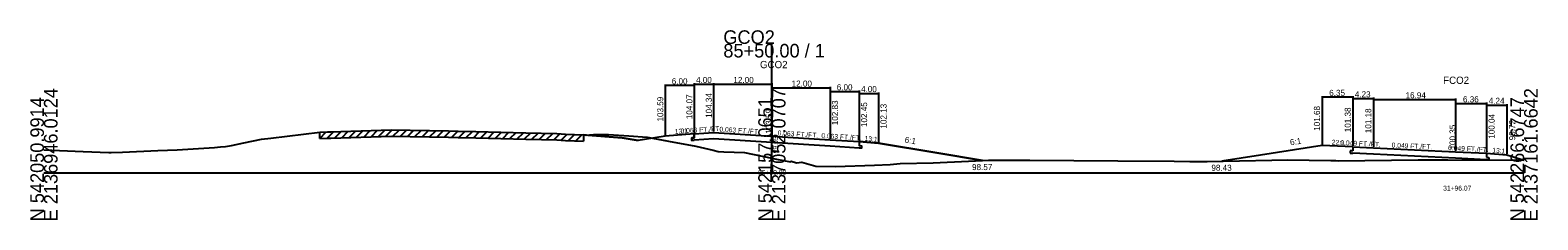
# Model space of a CAD drawing. Extents: x -14327 to 8886, y -10 to 39048.
# Drawn here: x 2997.2 to 3307.8, y 30990.3 to 31029.4 of the extents above; entities that cross this region are included whole.
import ezdxf

# ---------------------------------------------------------------- set-up
doc = ezdxf.new("R2010")
doc.units = 0
for name, color, linetype in [('Level 20', 7, 'Continuous'), ('Level 5', 7, 'Continuous'), ('Level 53', 7, 'Continuous'), ('Level 54', 7, 'Continuous'), ('Level 55', 7, 'Continuous'), ('Level 7', 7, 'Continuous'), ('RD_GPK_XS_Cell', 7, 'Continuous'), ('RD_XS_EwShp', 7, 'Continuous'), ('RD_XS_ExGround', 7, 'Continuous'), ('RD_XS_ExPaveRet', 7, 'Continuous'), ('RD_XS_Pave', 7, 'Continuous'), ('RD_XS_TX_Baseline', 7, 'Continuous'), ('RD_XS_TX_Elev_EX', 7, 'Continuous'), ('RD_XS_TX_Elev_PR', 7, 'Continuous'), ('RD_XS_TX_Station', 7, 'Continuous')]:
    doc.layers.add(name, color=color, linetype=linetype)

msp = doc.modelspace()

# ---------------------------------------------------------------- linework, layer by layer
at = {"layer": 'Level 20'}
for p, q in [((3263.37, 31015.83), (3263.37, 31005.88)), ((3269.72, 31015.63), (3263.37, 31015.63)), ((3269.72, 31015.83), (3269.72, 31005.58)), ((3269.72, 31015.53), (3269.72, 31005.58)), ((3269.72, 31015.33), (3273.95, 31015.33)), ((3273.95, 31015.53), (3273.95, 31005.38)), ((3273.95, 31015.33), (3273.95, 31005.38)), ((3273.95, 31015.13), (3290.89, 31015.13)), ((3290.89, 31015.33), (3290.89, 31004.55)), ((3290.89, 31014.5), (3290.89, 31004.55)), ((3290.89, 31014.3), (3297.24, 31014.3)), ((3297.24, 31014.5), (3297.24, 31004.24)), ((3297.24, 31014.19), (3297.24, 31004.24)), ((3297.24, 31013.99), (3301.48, 31013.99)), ((3301.48, 31014.19), (3301.48, 31003.92)), ((3250.68, 31003.68), (3242.75, 31002.43)), ((3263.37, 31005.68), (3250.68, 31003.68)), ((3269.72, 31005.38), (3263.37, 31005.68)), ((3269.19, 31004.58), (3269.19, 31004.08)), ((3269.72, 31004.55), (3269.19, 31004.58)), ((3269.19, 31004.08), (3269.72, 31004.05)), ((3269.72, 31005.38), (3269.72, 31004.55)), ((3269.72, 31005.38), (3273.95, 31005.18)), ((3273.95, 31003.84), (3269.72, 31004.05)), ((3273.95, 31005.18), (3290.89, 31004.35)), ((3290.89, 31003.02), (3273.95, 31003.84)), ((3290.89, 31004.35), (3297.24, 31004.04)), ((3297.24, 31002.71), (3290.89, 31003.02)), ((3297.24, 31004.04), (3297.24, 31003.21)), ((3297.24, 31004.04), (3301.48, 31003.72)), ((3297.24, 31003.21), (3297.77, 31003.18)), ((3297.77, 31003.18), (3297.77, 31002.68)), ((3301.48, 31003.72), (3305, 31002.62)), ((3297.77, 31002.68), (3297.24, 31002.71))]:
    msp.add_line(p, q, dxfattribs=at)
at = {"layer": 'Level 5'}
for p, q in [((3134, 31007.24), (3133.5, 31007.2)), ((3133.5, 31007.2), (3133.5, 31006.7)), ((3133.5, 31006.7), (3134, 31006.74)), ((3134, 31008.07), (3134, 31007.24)), ((3138, 31007.01), (3134, 31006.74)), ((3150, 31006.25), (3138, 31007.01)), ((3162, 31005.5), (3150, 31006.25)), ((3168, 31006.45), (3168, 31005.62)), ((3168, 31005.12), (3162, 31005.5)), ((3168, 31005.62), (3168.5, 31005.59)), ((3168.5, 31005.09), (3168, 31005.12)), ((3168.5, 31005.59), (3168.5, 31005.09))]:
    msp.add_line(p, q, dxfattribs=at)
at = {"layer": 'Level 54'}
for p, q in [((3134, 31018.49), (3134, 31008.27)), ((3138, 31018.49), (3138, 31008.54)), ((3150, 31018.49), (3150, 31007.79)), ((3128, 31018.22), (3128, 31007.79)), ((3134, 31018.02), (3128, 31018.02)), ((3134, 31018.29), (3138, 31018.29)), ((3134, 31018.22), (3134, 31008.27)), ((3138, 31018.29), (3150, 31018.29)), ((3150, 31017.74), (3150, 31007.79)), ((3150, 31017.54), (3162, 31017.54)), ((3162, 31017.74), (3162, 31007.03)), ((3162, 31016.98), (3162, 31007.03)), ((3162, 31016.78), (3168, 31016.78)), ((3168, 31016.98), (3168, 31006.65)), ((3168, 31016.6), (3168, 31006.65)), ((3168, 31016.4), (3172, 31016.4)), ((3172, 31016.6), (3172, 31006.33))]:
    msp.add_line(p, q, dxfattribs=at)
at = {"layer": 'Level 7'}
for p, q in [((3111.16, 31007.86), (3119.16, 31007.22)), ((3119.16, 31007.22), (3122.47, 31006.67)), ((3128, 31007.59), (3122.47, 31006.67)), ((3134, 31008.07), (3128, 31007.59)), ((3168, 31006.45), (3172, 31006.13)), ((3172, 31006.13), (3184, 31004.13)), ((3184, 31004.13), (3193.37, 31002.57))]:
    msp.add_line(p, q, dxfattribs=at)
at = {"layer": 'RD_GPK_XS_Cell'}
for p, q in [((3150, 31000), (3150, 31026.6)), ((3000, 31000), (3150, 31000)), ((3150, 31000), (3305, 31000))]:
    msp.add_line(p, q, dxfattribs=at)
at = {"layer": 'RD_XS_EwShp'}
for points in [[(3111.16, 31007.86), (3111.79, 31007.81), (3111.54, 31007.79)], [(3111.79, 31007.81), (3113.26, 31007.92), (3116.36, 31007.89), (3120.53, 31007.63), (3124.31, 31007.38), (3125.44, 31007.16), (3122.47, 31006.67), (3119.16, 31007.22)], [(3150, 31006.25), (3138, 31007.01), (3134, 31006.74), (3133.5, 31006.7), (3133.5, 31007.2), (3134, 31007.24), (3134, 31008.07), (3128, 31007.59), (3125.44, 31007.16), (3128.69, 31006.55), (3134.33, 31005.51), (3137.93, 31004.65), (3138.94, 31004.42), (3140.09, 31004.36), (3144.34, 31004.2), (3150, 31003.05), (3150.95, 31002.86), (3153.85, 31002.27), (3153.95, 31002.4), (3155.08, 31002.06), (3156.2, 31002.23), (3157.62, 31001.81), (3159.03, 31001.35), (3163.13, 31001.33), (3171.17, 31001.6), (3174.4, 31001.74), (3176.47, 31001.9), (3183.25, 31002.08), (3190.49, 31002.39), (3193.37, 31002.57), (3184, 31004.13), (3172, 31006.13), (3168, 31006.45), (3168, 31005.62), (3168.5, 31005.59), (3168.5, 31005.09), (3168, 31005.12), (3162, 31005.5)]]:
    msp.add_lwpolyline(points, close=True, dxfattribs=at)
at = {"layer": 'RD_XS_ExGround'}
for p, q in [((3038.66, 31005.67), (3041.17, 31006.19)), ((3041.17, 31006.19), (3044.86, 31006.95)), ((3044.86, 31006.95), (3046.77, 31007.18)), ((3046.77, 31007.18), (3056.85, 31008.42)), ((3056.85, 31008.42), (3058.43, 31008.45)), ((3058.43, 31008.45), (3059.15, 31008.47)), ((3059.15, 31008.47), (3071.54, 31008.87)), ((3071.54, 31008.87), (3083.38, 31008.64)), ((3083.38, 31008.64), (3085.34, 31008.61)), ((3085.34, 31008.61), (3089.01, 31008.55)), ((3089.01, 31008.55), (3099.33, 31008.28)), ((3099.33, 31008.28), (3105.66, 31008.13)), ((3105.66, 31008.13), (3107.5, 31007.99)), ((3107.5, 31007.99), (3111.16, 31007.86)), ((3111.16, 31007.86), (3111.54, 31007.79)), ((3111.54, 31007.79), (3113.26, 31007.92)), ((3113.26, 31007.92), (3116.36, 31007.89)), ((3116.36, 31007.89), (3120.53, 31007.63)), ((3120.53, 31007.63), (3124.31, 31007.38)), ((3124.31, 31007.38), (3128.69, 31006.55)), ((3128.69, 31006.55), (3134.33, 31005.51)), ((3000, 31004.76), (3008.05, 31004.44)), ((3008.05, 31004.44), (3013.39, 31004.22)), ((3013.39, 31004.22), (3013.83, 31004.23)), ((3013.83, 31004.23), (3016.2, 31004.27)), ((3016.2, 31004.27), (3023.45, 31004.59)), ((3023.45, 31004.59), (3027.47, 31004.73)), ((3027.47, 31004.73), (3035.13, 31005.25)), ((3035.13, 31005.25), (3036.37, 31005.34)), ((3036.37, 31005.34), (3037.39, 31005.42)), ((3037.39, 31005.42), (3038.66, 31005.67)), ((3134.33, 31005.51), (3137.93, 31004.65)), ((3137.93, 31004.65), (3138.94, 31004.42)), ((3138.94, 31004.42), (3140.09, 31004.36)), ((3140.09, 31004.36), (3144.34, 31004.2)), ((3144.34, 31004.2), (3150, 31003.05)), ((3150, 31003.05), (3150.95, 31002.86)), ((3150.95, 31002.86), (3153.85, 31002.27)), ((3153.85, 31002.27), (3153.95, 31002.4)), ((3153.95, 31002.4), (3155.08, 31002.06)), ((3155.08, 31002.06), (3156.2, 31002.23)), ((3156.2, 31002.23), (3157.62, 31001.81)), ((3157.62, 31001.81), (3159.03, 31001.35)), ((3159.03, 31001.35), (3163.13, 31001.33)), ((3163.13, 31001.33), (3171.17, 31001.6)), ((3171.17, 31001.6), (3174.4, 31001.74)), ((3174.4, 31001.74), (3176.47, 31001.9)), ((3176.47, 31001.9), (3183.25, 31002.08)), ((3183.25, 31002.08), (3190.49, 31002.39)), ((3190.49, 31002.39), (3194.65, 31002.65)), ((3194.65, 31002.65), (3196.05, 31002.6)), ((3196.05, 31002.6), (3203.17, 31002.61)), ((3203.17, 31002.61), (3221.32, 31002.5)), ((3221.32, 31002.5), (3232.91, 31002.4)), ((3232.91, 31002.4), (3236.16, 31002.37)), ((3236.16, 31002.37), (3239.68, 31002.38)), ((3239.68, 31002.38), (3253.03, 31002.59)), ((3253.03, 31002.59), (3256.22, 31002.68)), ((3256.22, 31002.68), (3265.19, 31002.55)), ((3265.19, 31002.55), (3266.24, 31002.52)), ((3266.24, 31002.52), (3266.7, 31002.51)), ((3266.7, 31002.51), (3283.16, 31002.71)), ((3283.16, 31002.71), (3289.29, 31002.71)), ((3289.29, 31002.71), (3305, 31002.62))]:
    msp.add_line(p, q, dxfattribs=at)
at = {"layer": 'RD_XS_ExPaveRet'}
for p, q in [((3056.85, 31007.12), (3058.18, 31008.45)), ((3056.85, 31007.12), (3056.85, 31008.42)), ((3056.85, 31007.12), (3058.43, 31007.15)), ((3058.36, 31007.15), (3059.7, 31008.49)), ((3058.43, 31007.15), (3059.15, 31007.17)), ((3059.15, 31007.17), (3071.54, 31007.57)), ((3059.87, 31007.19), (3061.22, 31008.54)), ((3061.37, 31007.24), (3062.72, 31008.58)), ((3062.88, 31007.29), (3064.23, 31008.63)), ((3064.39, 31007.34), (3065.74, 31008.68)), ((3065.89, 31007.39), (3067.24, 31008.73)), ((3067.4, 31007.43), (3068.75, 31008.78)), ((3068.91, 31007.48), (3070.26, 31008.83)), ((3070.41, 31007.53), (3071.75, 31008.86)), ((3071.54, 31007.57), (3083.38, 31007.34)), ((3071.92, 31007.56), (3073.2, 31008.84)), ((3073.43, 31007.53), (3074.71, 31008.81)), ((3074.94, 31007.5), (3076.22, 31008.78)), ((3076.44, 31007.47), (3077.72, 31008.75)), ((3077.95, 31007.45), (3079.23, 31008.72)), ((3079.46, 31007.42), (3080.74, 31008.69)), ((3080.96, 31007.39), (3082.25, 31008.66)), ((3082.47, 31007.36), (3083.75, 31008.64)), ((3083.38, 31007.34), (3085.34, 31007.31)), ((3083.98, 31007.33), (3085.26, 31008.61)), ((3085.34, 31007.31), (3089.01, 31007.25)), ((3085.48, 31007.31), (3086.77, 31008.59)), ((3086.99, 31007.28), (3088.28, 31008.56)), ((3088.5, 31007.26), (3089.78, 31008.53)), ((3089.01, 31007.25), (3099.33, 31006.98)), ((3090.01, 31007.22), (3091.28, 31008.49)), ((3091.51, 31007.18), (3092.79, 31008.45)), ((3093.02, 31007.15), (3094.29, 31008.41)), ((3094.53, 31007.11), (3095.8, 31008.37)), ((3096.03, 31007.07), (3097.31, 31008.33)), ((3097.54, 31007.03), (3098.81, 31008.29)), ((3099.05, 31006.99), (3100.32, 31008.26)), ((3099.33, 31006.98), (3105.66, 31006.83)), ((3100.55, 31006.95), (3101.83, 31008.22)), ((3102.06, 31006.91), (3103.34, 31008.18)), ((3103.57, 31006.88), (3104.84, 31008.15)), ((3105.08, 31006.84), (3106.32, 31008.08)), ((3105.66, 31006.83), (3107.5, 31006.69)), ((3106.58, 31006.76), (3107.81, 31007.98)), ((3107.5, 31006.69), (3111.16, 31006.56)), ((3108.09, 31006.67), (3109.35, 31007.92)), ((3109.6, 31006.61), (3110.86, 31007.87)), ((3111.16, 31007.86), (3111.16, 31006.56))]:
    msp.add_line(p, q, dxfattribs=at)
at = {"layer": 'RD_XS_Pave'}
for p, q in [((3134, 31008.07), (3138, 31008.34)), ((3138, 31008.34), (3150, 31007.59)), ((3150, 31007.59), (3162, 31006.83)), ((3162, 31006.83), (3168, 31006.45))]:
    msp.add_line(p, q, dxfattribs=at)

# ---------------------------------------------------------------- texts
at = {"layer": 'Level 20'}
for s, height, p in [('FCO2', 1.5, (3288.32, 31018.35)), ('6.35', 1.25, (3264.85, 31015.88)), ('4.23', 1.25, (3270.12, 31015.58)), ('16.94', 1.25, (3280.58, 31015.38)), ('6.36', 1.25, (3292.41, 31014.55)), ('4.24', 1.25, (3297.72, 31014.24)), ('98.43', 1.25, (3240.57, 31000.43)), ('31+96.07', 1, (3288.33, 30996.35))]:
    msp.add_text(s, height=height, dxfattribs=at).set_placement(p)
for s, height, rotation, p in [('101.68', 1.25, 90, (3262.94, 31008.68)), ('101.38', 1.25, 90, (3269.29, 31008.38)), ('101.18', 1.25, 90, (3273.52, 31008.18)), (' 100.35', 1.25, 90, (3290.89, 31004.35)), ('100.04', 1.25, 90, (3298.93, 31007.04)), ('99.72', 1.25, 90, (3303.17, 31006.72)), ('6:1', 1.25, 8.9544, (3256.87, 31005.66)), ('22:1', 1, 357.3577, (3265.36, 31005.84)), ('0.049 FT./FT.', 1, 357.2054, (3267.11, 31005.76)), ('0.049 FT./FT.', 1, 357.2062, (3277.69, 31005.25)), ('0.049 FT./FT.', 1, 357.2072, (3289.34, 31004.68)), ('13:1', 1, 355.6827, (3298.43, 31004.2))]:
    msp.add_text(s, height=height, rotation=rotation, dxfattribs=at).set_placement(p)
at = {"layer": 'Level 53'}
for s, rotation, p in [('103.59', 90, (3127.63, 31010.59)), ('104.07', 90, (3133.63, 31011.07)), ('104.34', 90, (3137.63, 31011.34)), ('102.83', 90, (3163.63, 31009.83)), ('102.45', 90, (3169.63, 31009.45)), ('102.13', 90, (3173.63, 31009.13)), ('6:1', 350.5377, (3177.3, 31006.26))]:
    msp.add_text(s, height=1.25, rotation=rotation, dxfattribs=at).set_placement(p)
msp.add_text('98.57', height=1.25, dxfattribs=at).set_placement((3191.25, 31000.57))
at = {"layer": 'Level 54'}
for s, p in [('6.00', (3129.37, 31018.27)), ('4.00', (3134.37, 31018.54)), ('12.00', (3142.07, 31018.54)), ('12.00', (3154.07, 31017.79)), ('6.00', (3163.37, 31017.03)), ('4.00', (3168.37, 31016.65))]:
    msp.add_text(s, height=1.25, dxfattribs=at).set_placement(p)
at = {"layer": 'Level 55'}
for s, rotation, p in [('13:1', 4.5739, (3130.03, 31008)), ('0.068 FT./FT.', 3.8901, (3131.22, 31008.13)), ('0.063 FT./FT.', 356.3951, (3139.17, 31008.52)), ('0.063 FT./FT.', 356.3951, (3151.17, 31007.76)), ('0.063 FT./FT.', 356.3951, (3160.17, 31007.2)), ('13:1', 355.4261, (3169.07, 31006.62))]:
    msp.add_text(s, height=1, rotation=rotation, dxfattribs=at).set_placement(p)
at = {"layer": 'RD_GPK_XS_Cell'}
for s, p in [('GCO2', (3140, 31026.6)), ('85+50.00 / 1', (3140, 31023.8))]:
    msp.add_text(s, height=2.8, dxfattribs=at).set_placement(p)
for s, p in [('N 542050.9914', (3000, 30990)), ('E 2136946.0124', (3002.8, 30990)), ('N 542157.0651', (3150, 30990)), ('E 2137052.0707', (3152.8, 30990)), ('N 542266.6747', (3305, 30990)), ('E 2137161.6642', (3307.8, 30990))]:
    msp.add_text(s, height=2.8, rotation=90, dxfattribs=at).set_placement(p)
at = {"layer": 'RD_XS_TX_Baseline'}
msp.add_text('GCO2', height=1.5, dxfattribs=at).set_placement((3147.55, 31021.59))
at = {"layer": 'RD_XS_TX_Elev_EX'}
msp.add_text('99.05', height=1, rotation=90, dxfattribs=at).set_placement((3151.25, 31004.05))
at = {"layer": 'RD_XS_TX_Elev_PR'}
msp.add_text(' 103.59', height=1.25, rotation=90, dxfattribs=at).set_placement((3150, 31007.59))
at = {"layer": 'RD_XS_TX_Station'}
msp.add_text('85+50.00', height=1, dxfattribs=at).set_placement((3147.16, 30999.59))

doc.saveas('drawing.dxf')
